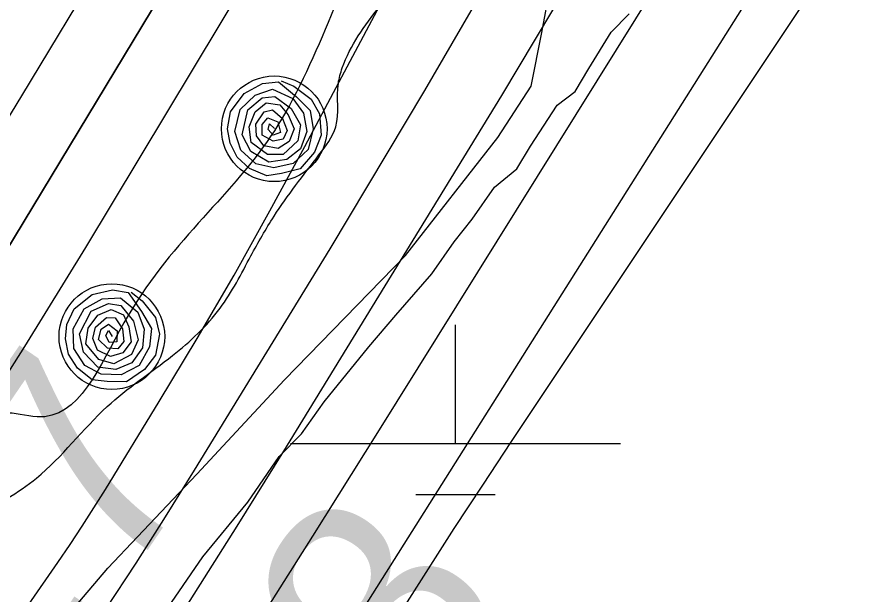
# Model space of a CAD drawing. Extents: x 3297735 to 3335592, y 670436 to 695807.
# Drawn here: x 3315145.7 to 3315406.7, y 683369.6 to 683544.6 of the extents above; entities that cross this region are included whole.
import ezdxf

# ---------------------------------------------------------------- set-up
doc = ezdxf.new("R2010")
doc.units = 0
for name, color, linetype in [('V-RIVR-EDGE', 7, 'Continuous'), ('V-RIVR-RANG', 7, 'Continuous'), ('V-RRAP-FSHR', 7, 'Continuous'), ('V-SITE-VEGE', 7, 'Continuous'), ('V-TOPO-DPTH', 7, 'Continuous'), ('V-TOPO-MAJR', 7, 'Continuous'), ('V-TOPO-MINR', 7, 'Continuous'), ('V-TOPO-WATR', 7, 'Continuous'), ('V-UTIL-LINE', 7, 'Continuous'), ('V-WETL-SWMP', 7, 'Continuous')]:
    doc.layers.add(name, color=color, linetype=linetype)

msp = doc.modelspace()

# ---------------------------------------------------------------- linework, layer by layer
at = {"layer": 'V-RIVR-EDGE'}
msp.add_spline([(3314332.49, 682283.88), (3314344.9, 682287.34), (3314358.11, 682294.67), (3314374.42, 682306.27), (3314394.23, 682317.08), (3314408.21, 682327.13), (3314425.7, 682339.88), (3314434.25, 682347.62), (3314443.2, 682360.39), (3314457.6, 682381.68), (3314472.41, 682411.9), (3314491.89, 682447.14), (3314503.96, 682468.44), (3314519.93, 682495.54), (3314540.57, 682530.4), (3314569.78, 682579.57), (3314586.92, 682612.5), (3314605.25, 682653.56), (3314623.97, 682696.17), (3314633.36, 682728.33), (3314641.57, 682755.46), (3314653.64, 682774.82), (3314666.86, 682788.36), (3314689.79, 682808.86), (3314699.9, 682821.24), (3314716.62, 682840.2), (3314742.69, 682874.26), (3314774.59, 682914.13), (3314793.27, 682940.45), (3314809.22, 682961.74), (3314829.46, 682991.55), (3314848.16, 683027.19), (3314871.52, 683064.75), (3314895.3, 683112.39), (3314930.72, 683167.75), (3314952.14, 683204.16), (3315057.23, 683357.85), (3315078.23, 683381.84), (3315092.99, 683392.28), (3315101.15, 683395.75), (3315113.56, 683398.05), (3315130.23, 683396.45), (3315136.44, 683396.05), (3315142.65, 683398.75), (3315151.58, 683404.93), (3315172.97, 683426.6), (3315192.78, 683442.06), (3315207.17, 683456.37), (3315216.51, 683472.25), (3315223.52, 683484.25), (3315237.14, 683502.83), (3315242.2, 683511.35), (3315243.01, 683524.54), (3315244.19, 683529.19), (3315255.48, 683547.77), (3315279.6, 683579.13), (3315294, 683598.87), (3315305.28, 683613.19), (3315309.97, 683627.14), (3315311.93, 683637.22), (3315317.77, 683644.96), (3315323.59, 683648.05), (3315323.6, 683652.31), (3315326.33, 683655.8), (3315330.61, 683660.83), (3315336.05, 683665.85), (3315339.95, 683675.54), (3315343.47, 683686.39), (3315346.59, 683695.69), (3315347.02, 683710.43), (3315347.43, 683722.45), (3315345.14, 683737.19), (3315345.17, 683749.99), (3315346.75, 683761.23), (3315349.48, 683764.32), (3315349.87, 683767.43), (3315354.17, 683779.05), (3315358.47, 683794.55), (3315362.36, 683800.36), (3315370.14, 683808.48), (3315374.42, 683815.84), (3315383.4, 683837.92), (3315387.32, 683854.98), (3315386.95, 683864.67), (3315385.03, 683871.27), (3315388.14, 683875.14), (3315392.8, 683876.29), (3315394.75, 683880.94), (3315403.32, 683896.43), (3315419.29, 683923.54), (3315433.69, 683947.55), (3315437.2, 683954.52), (3315436.83, 683961.11), (3315438, 683964.99), (3315450.86, 683988.61), (3315458.62, 683992.47), (3315462.51, 683995.17), (3315464.08, 684002.54), (3315468.77, 684016.49), (3315478.5, 684033.53), (3315498.34, 684056.75), (3315513.5, 684070.67), (3315521.28, 684082.29), (3315523.23, 684087.32), (3315534.89, 684097.76), (3315545.01, 684110.54), (3315557.06, 684124.08), (3315577.68, 684151.17), (3315590.51, 684164.33), (3315598.31, 684180.21), (3315604.16, 684192.6), (3315609.61, 684201.51), (3315623.63, 684224.74), (3315637.65, 684249.92), (3315651.66, 684270.43), (3315661.01, 684285.92), (3315665.69, 684296.38), (3315668.82, 684306.85), (3315671.54, 684310.72), (3315680.49, 684322.72), (3315685.93, 684326.58), (3315687.49, 684332.01), (3315687.51, 684337.44), (3315690.62, 684340.92), (3315706.17, 684356.78), (3315715.11, 684366.84), (3315728.72, 684382.71), (3315735.34, 684392), (3315740.79, 684400.13), (3315746.24, 684410.2), (3315754.02, 684419.87), (3315767.64, 684436.9), (3315797.18, 684465.14), (3315824.41, 684496.87), (3315835.68, 684508.87), (3315845.4, 684518.93), (3315855.91, 684533.25), (3315917.34, 684595.92), (3315957, 684638.09), (3315987.3, 684659.73), (3316015.28, 684684.48), (3316035.1, 684702.27), (3316044.05, 684713.5), (3316063.1, 684733.62), (3316100.42, 684768.43), (3316125.29, 684791.63), (3316138.51, 684803.62), (3316150.97, 684823.37), (3316159.55, 684843.13), (3316165.42, 684865.99), (3316173.99, 684881.48), (3316197.71, 684908.18), (3316229.61, 684945.33), (3316249.82, 684965.06), (3316275.47, 684987.88), (3316301.52, 685015.35), (3316311.24, 685022.31), (3316314.74, 685028.11), (3316324.84, 685037.01), (3316331.06, 685041.26), (3316337.27, 685045.12), (3316343.88, 685050.92), (3316349.72, 685059.83), (3316371.5, 685083.43), (3316388.59, 685096.18), (3316398.7, 685107.41), (3316416.19, 685122.87), (3316443.39, 685146.08), (3316453.89, 685155.74), (3316462.82, 685158.82), (3316468.64, 685163.46), (3316479.54, 685177.01), (3316494.69, 685189.77), (3316513.34, 685202.13), (3316536.65, 685221.08), (3316559.19, 685238.47), (3316587.17, 685262.45), (3316636.9, 685301.49), (3316712.28, 685357.54), (3316745.31, 685384.99), (3316768.23, 685402.39), (3316780.67, 685413.21), (3316806.33, 685440.68), (3316819.16, 685455.39), (3316844.44, 685481.7), (3316866.97, 685499.48), (3316882.51, 685511.08), (3316905.85, 685537.39), (3316931.9, 685564.08), (3316969.21, 685598.5), (3316985.92, 685613.59), (3317001.86, 685628.67), (3317017.8, 685644.53), (3317028.68, 685652.65), (3317037.23, 685661.16), (3317052.77, 685673.53), (3317075.3, 685687.82), (3317092.39, 685696.31), (3317103.26, 685703.27), (3317111.03, 685709.84), (3317130.87, 685733.84), (3317147.6, 685754.74), (3317177.16, 685789.18), (3317206.31, 685816.64), (3317272.79, 685885.12), (3317325.67, 685938.89), (3317356.77, 685972.16), (3317386.71, 686002.34), (3317409.64, 686022.45), (3317459.38, 686063.82), (3317493.18, 686088.94), (3317516.11, 686108.66), (3317520.01, 686116.02), (3317520.41, 686123), (3317527.04, 686135.78), (3317538.34, 686157.08), (3317553.89, 686174.89), (3317576.04, 686194.22), (3317585.76, 686203.89), (3317597.05, 686222.09), (3317609.5, 686237.57), (3317632.05, 686261.95), (3317642.16, 686270.84), (3317659.25, 686280.88), (3317668.58, 686290.17), (3317678.68, 686299.45), (3317692.67, 686308.33), (3317712.1, 686324.19), (3317733.86, 686344.3), (3317749.03, 686362.49), (3317772.75, 686387.25), (3317794.13, 686406.59), (3317815.49, 686421.66), (3317821.72, 686429.79), (3317831.45, 686444.5), (3317837.3, 686456.89), (3317843.89, 686458.43), (3317852.43, 686461.9), (3317865.64, 686468.46), (3317881.56, 686479.28), (3317892.45, 686489.33), (3317902.56, 686501.72), (3317906.85, 686510.63), (3317912.32, 686528.84), (3317916.61, 686539.69), (3317920.89, 686544.72), (3317931.77, 686551.67), (3317955.46, 686567.51), (3317973.73, 686582.98), (3317979.95, 686591.88), (3317987.35, 686602.72), (3318007.57, 686624.78), (3318020.39, 686634.83), (3318018.46, 686637.55), (3318030.91, 686653.42), (3318034.78, 686650.69), (3318039.45, 686656.89), (3318050.33, 686664.62), (3318082.55, 686680.82), (3318124.1, 686700.89), (3318142.75, 686715.97), (3318149.36, 686724.09), (3318148.6, 686727.59), (3318152.1, 686732.62), (3318161.82, 686744.62), (3318168.45, 686756.23), (3318174.67, 686766.3), (3318184.4, 686779.46), (3318196.08, 686795.33), (3318211.63, 686812.75), (3318220.97, 686823.97), (3318223.7, 686833.27), (3318227.6, 686840.63), (3318232.66, 686847.21), (3318235.79, 686857.67), (3318240.07, 686864.64), (3318252.91, 686883.22), (3318274.69, 686907.6), (3318298.01, 686928.49), (3318327.13, 686944.7), (3318349.26, 686951.63), (3318362.06, 686955.09), (3318370.22, 686961.27), (3318383.46, 686983.73), (3318391.25, 686996.51), (3318395.14, 686999.99), (3318401.73, 686999.97), (3318407.55, 687001.12), (3318412.6, 687003.82), (3318416.49, 687008.86), (3318422.71, 687016.98), (3318440.6, 687037.49), (3318448.75, 687040.19), (3318453.03, 687042.89), (3318455.76, 687051.42), (3318462.38, 687060.32), (3318484.92, 687082.76), (3318499.31, 687098.23), (3318510.59, 687111), (3318518.77, 687124.94), (3318525, 687134.62), (3318537.83, 687148.55), (3318566.2, 687172.14), (3318582.53, 687190.71), (3318592.64, 687203.1), (3318612.48, 687228.64), (3318628.44, 687251.87), (3318642.05, 687266.57), (3318646.35, 687279.75), (3318655.68, 687290.58), (3318665.01, 687298.71), (3318672.79, 687309.16), (3318676.7, 687321.17), (3318685.65, 687333.94), (3318691.49, 687344.4), (3318699.27, 687352.91), (3318716.37, 687367.22), (3318716.79, 687379.24), (3318717.6, 687392.04), (3318724.22, 687404.82), (3318732, 687415.66), (3318742.88, 687423.77), (3318760.35, 687430.71), (3318770.05, 687431.07), (3318780.9, 687428.33), (3318786.73, 687436.46), (3318804.23, 687454.26), (3318817.46, 687473.23), (3318829.91, 687487.55), (3318848.96, 687509.6), (3318869.19, 687534.37), (3318894.08, 687564.56), (3318929.49, 687611.78), (3318945.82, 687629.19), (3318962.93, 687646.99), (3318977.7, 687660.53), (3318993.65, 687679.88), (3319024.36, 687709.28), (3319059.37, 687753.01), (3319086.2, 687782.03), (3319108.76, 687809.51), (3319125.86, 687827.3), (3319135.21, 687842.41), (3319146.89, 687859.44), (3319161.67, 687877.63), (3319172.56, 687889.63), (3319185.79, 687908.6), (3319206.81, 687940.73), (3319238.34, 687987.58), (3319258.18, 688014.29), (3319282.31, 688048.74), (3319299.82, 688074.29), (3319310.71, 688085.9), (3319319.65, 688093.25), (3319326.26, 688101.37), (3319337.16, 688116.08), (3319351.92, 688127.68), (3319358.93, 688137.36), (3319372.55, 688156.33), (3319390.83, 688181.1), (3319409.12, 688207.04), (3319418.85, 688220.59), (3319428.57, 688231.03), (3319452.68, 688254.63), (3319466.67, 688269.33), (3319477.96, 688285.59), (3319487.29, 688294.49), (3319498.17, 688304.55), (3319498.19, 688312.3), (3319502.08, 688317.33), (3319523.48, 688343.65), (3319546.04, 688372.29), (3319572.1, 688405.58), (3319583.39, 688420.29), (3319604.77, 688443.12), (3319614.49, 688453.95), (3319630.05, 688470.2), (3319645.61, 688490.33), (3319664.28, 688513.94), (3319677.9, 688534.07), (3319689.59, 688553.04), (3319707.1, 688579.37), (3319721.91, 688607.25)], degree=3, dxfattribs=at)
at = {"layer": 'V-RRAP-FSHR'}
for points in [[(3315225.7, 683525.24), (3315229.54, 683523.63), (3315234.82, 683519.77), (3315237.31, 683515.24), (3315237.77, 683508.83), (3315235.74, 683503.71), (3315231.45, 683498.64), (3315225.81, 683497.21), (3315221.32, 683496.53), (3315216.09, 683498.75), (3315212.33, 683502.13), (3315210.22, 683506.35), (3315209.41, 683510.71), (3315210.34, 683515.85), (3315214.44, 683521.47), (3315220.06, 683524.47), (3315224.84, 683524.94), (3315230.29, 683520.47), (3315234.49, 683516.28), (3315235.4, 683510.77), (3315233.84, 683504.5), (3315229.31, 683500.26), (3315223.44, 683498.88), (3315217.98, 683500.1), (3315213.43, 683504.27), (3315211.64, 683509.95), (3315213.27, 683516.64), (3315217.77, 683520.96), (3315223.06, 683522.75), (3315229.19, 683519.97), (3315232.41, 683515.47), (3315233.47, 683509.89), (3315231.54, 683504.71), (3315227.36, 683501.47), (3315221.9, 683500.67), (3315216.5, 683503.88), (3315213.88, 683508.93), (3315215.54, 683516.51), (3315219.95, 683520.09), (3315223.74, 683520.53), (3315228.7, 683516.95), (3315231.53, 683511.93), (3315230.75, 683507.11), (3315226.32, 683502.95), (3315221.59, 683502.97), (3315216.57, 683506.58), (3315215.97, 683511.36), (3315217.83, 683515.86), (3315221.17, 683518.59), (3315225.26, 683518.04), (3315227.81, 683514.98), (3315229.66, 683510.76), (3315228.06, 683506.92), (3315224.76, 683504.81), (3315220.46, 683505.6), (3315218.17, 683508.67), (3315218, 683512.2), (3315220.5, 683515.86), (3315223.08, 683516.49), (3315226.1, 683513.86), (3315227.47, 683510.26), (3315226.27, 683507.66), (3315223.22, 683506.99), (3315219.92, 683508.79), (3315219.89, 683512.06), (3315221.64, 683514.07), (3315224.69, 683512.85), (3315225.49, 683509.67), (3315223.27, 683508.85), (3315221.76, 683510.56), (3315222.11, 683512.22), (3315223.64, 683510.82)], [(3315180.25, 683461.22), (3315183.53, 683458.67), (3315187.61, 683453.55), (3315188.81, 683448.53), (3315187.58, 683442.22), (3315184.26, 683437.81), (3315178.79, 683434.05), (3315172.98, 683434.16), (3315168.46, 683434.68), (3315164, 683438.2), (3315161.27, 683442.45), (3315160.34, 683447.08), (3315160.71, 683451.5), (3315162.96, 683456.21), (3315168.4, 683460.56), (3315174.6, 683461.97), (3315179.34, 683461.16), (3315183.42, 683455.42), (3315186.38, 683450.27), (3315185.79, 683444.72), (3315182.64, 683439.07), (3315177.16, 683436.18), (3315171.13, 683436.4), (3315166.19, 683439.01), (3315162.89, 683444.22), (3315162.66, 683450.18), (3315165.99, 683456.21), (3315171.47, 683459.19), (3315177.05, 683459.52), (3315182.23, 683455.22), (3315184.15, 683450.04), (3315183.7, 683444.37), (3315180.48, 683439.88), (3315175.59, 683437.86), (3315170.12, 683438.53), (3315165.75, 683443.05), (3315164.55, 683448.6), (3315168.15, 683455.48), (3315173.35, 683457.78), (3315177.12, 683457.2), (3315180.96, 683452.44), (3315182.37, 683446.85), (3315180.35, 683442.4), (3315174.98, 683439.56), (3315170.42, 683440.83), (3315166.53, 683445.63), (3315167.21, 683450.4), (3315170.18, 683454.25), (3315174.13, 683456.01), (3315177.93, 683454.39), (3315179.58, 683450.77), (3315180.26, 683446.21), (3315177.7, 683442.93), (3315173.96, 683441.77), (3315170.02, 683443.66), (3315168.62, 683447.22), (3315169.39, 683450.67), (3315172.76, 683453.55), (3315175.42, 683453.48), (3315177.63, 683450.14), (3315178.01, 683446.31), (3315176.17, 683444.11), (3315173.05, 683444.28), (3315170.35, 683446.88), (3315171.17, 683450.04), (3315173.39, 683451.52), (3315176.02, 683449.54), (3315175.94, 683446.26), (3315173.59, 683446.06), (3315172.58, 683448.1), (3315173.36, 683449.61), (3315174.47, 683447.86)]]:
    msp.add_lwpolyline(points, dxfattribs=at)
for centre in [(3315223.58, 683510.75), (3315174.39, 683447.8)]:
    msp.add_circle(centre, 16, dxfattribs=at)
at = {"layer": 'V-SITE-VEGE'}
msp.add_lwpolyline([(3315192.49, 683367.25), (3315201.99, 683381.06), (3315215.58, 683397.66), (3315225.08, 683411.47), (3315231.88, 683418.39), (3315238.67, 683428.06), (3315252.26, 683444.66), (3315260.42, 683454.34), (3315271.31, 683466.79), (3315278.09, 683476.46), (3315283.53, 683483.38), (3315290.31, 683493.05), (3315297.13, 683498.59), (3315301.2, 683505.5), (3315309.33, 683517.92), (3315314.79, 683522.09), (3315318.85, 683528.99), (3315325.62, 683540.04), (3315331.07, 683545.58)], dxfattribs=at)
at = {"layer": 'V-TOPO-DPTH'}
for points in [[(3315549.87, 684136.04), (3315529.27, 684107.01), (3315509.62, 684077.34), (3315490.6, 684047.22), (3315366.31, 683843.12), (3315324.05, 683773.65), (3315281.83, 683704.16), (3315239.66, 683634.64), (3315197.54, 683565.09), (3315139.22, 683468.72), (3315126.07, 683447.48), (3315112.64, 683426.42), (3315098.79, 683405.64), (3315084.66, 683385.03), (3314951.92, 683195.56), (3314910.18, 683135.47), (3314868.78, 683075.14), (3314827.89, 683014.48)], [(3315549.87, 684136.04), (3315529.27, 684107.01), (3315509.62, 684077.34), (3315490.6, 684047.22), (3315366.31, 683843.12), (3315324.05, 683773.65), (3315281.83, 683704.16), (3315239.66, 683634.64), (3315197.54, 683565.09), (3315139.22, 683468.72), (3315126.07, 683447.48), (3315112.64, 683426.42), (3315098.79, 683405.64), (3315084.66, 683385.03), (3314951.92, 683195.56), (3314910.18, 683135.47), (3314868.78, 683075.14), (3314827.89, 683014.48)], [(3314795.53, 682853.47), (3315065.64, 683245.92), (3315082.24, 683270), (3315098.86, 683294.08), (3315115.5, 683318.13), (3315132.17, 683342.17), (3315157.98, 683379.37), (3315161.71, 683384.83), (3315165.37, 683390.34), (3315168.93, 683395.91), (3315172.44, 683401.52), (3315188.76, 683428.18), (3315200.19, 683447.25), (3315211.4, 683466.45), (3315222.25, 683485.86), (3315232.87, 683505.4), (3315243.28, 683524.99), (3315258.93, 683554.42), (3315274.59, 683583.84), (3315290.26, 683613.26), (3315305.95, 683642.67), (3315384.92, 683790.64), (3315412.45, 683840.66)]]:
    msp.add_lwpolyline(points, dxfattribs=at)
at = {"layer": 'V-TOPO-MAJR'}
msp.add_lwpolyline([(3314986.98, 682999.01), (3315025.51, 683060.17), (3315064.42, 683121.1), (3315175.6, 683293.55), (3315195.61, 683324.74), (3315215.53, 683355.99), (3315235.3, 683387.33), (3315254.97, 683418.73), (3315423.55, 683689.1), (3315459.04, 683746.17), (3315494.45, 683803.29), (3315529.72, 683860.5), (3315564.9, 683917.76), (3315614.33, 683998.42), (3315624.93, 684015.26), (3315635.79, 684031.92), (3315647.05, 684048.32), (3315658.56, 684064.54), (3315839.02, 684312.38), (3315879.83, 684367.15), (3315921.43, 684421.3)], dxfattribs=at)
at = {"layer": 'V-TOPO-MINR'}
for points in [[(3314944.57, 682989.9), (3315168.85, 683323.34), (3315183.58, 683345.56), (3315198.13, 683367.89), (3315212.39, 683390.41), (3315226.46, 683413.05), (3315292.51, 683520.84), (3315338.63, 683597.94), (3315383.63, 683675.68), (3315426.95, 683754.35), (3315469.16, 683833.66), (3315583.24, 684053.67), (3315586.24, 684059.2), (3315589.38, 684064.65), (3315592.72, 684069.98), (3315596.19, 684075.23), (3315599.85, 684080.36), (3315603.61, 684085.4), (3315607.53, 684090.32), (3315611.56, 684095.16), (3316061.45, 684618.34)], [(3314831.86, 682991.8), (3315089.6, 683356.88), (3315109.58, 683385.86), (3315129.13, 683415.12), (3315148.04, 683444.8), (3315166.51, 683474.77), (3315272.78, 683651.47), (3315317.82, 683725.68), (3315363.25, 683799.65), (3315409.29, 683873.26), (3315455.71, 683946.61), (3315524.95, 684055.04), (3315537.31, 684073.82), (3315550.02, 684092.35), (3315563.25, 684110.52), (3315576.82, 684128.45), (3315872.17, 684507.4), (3315896.51, 684538.15), (3315921.17, 684568.66)], [(3315779.89, 684152.14), (3315765.63, 684126.09), (3315750.8, 684100.39), (3315735.1, 684075.2), (3315718.83, 684050.36), (3315717.85, 684048.91), (3315700.69, 684023.59), (3315683.57, 683998.23), (3315666.52, 683972.82), (3315649.52, 683947.39), (3315295.35, 683416), (3315286.66, 683402.84), (3315278.03, 683389.63)], [(3314716.8, 682871.79), (3314875.81, 683113.99), (3314911.85, 683168.41), (3314948.17, 683222.63), (3314984.92, 683276.57), (3315021.96, 683330.32), (3315079.61, 683413.27), (3315087.93, 683425.47), (3315096.09, 683437.76), (3315104.03, 683450.21), (3315111.81, 683462.75), (3315147.07, 683520.75), (3315172.22, 683562.45), (3315197.16, 683604.28), (3315221.79, 683646.29), (3315246.21, 683688.43), (3315413.96, 683980.35)], [(3315278.03, 683389.63), (3315269.52, 683376.35), (3315261.08, 683363.02), (3315252.74, 683349.63), (3315244.48, 683336.19), (3315236.31, 683322.7), (3315228.21, 683309.16), (3315187.43, 683240.45), (3315185.42, 683239.53), (3315183.91, 683239.5), (3315183.13, 683240.8), (3315182.86, 683242.99), (3315222.17, 683318.5), (3315224.31, 683322.51), (3315226.5, 683326.49), (3315228.78, 683330.42), (3315231.12, 683334.32), (3315235.07, 683340.77), (3315235.47, 683341.42), (3315236.68, 683343.36), (3315607.36, 683930.6)], [(3314795.53, 682853.47), (3315065.64, 683245.92), (3315082.24, 683270), (3315098.86, 683294.08), (3315115.5, 683318.13), (3315132.17, 683342.17), (3315157.98, 683379.37), (3315161.71, 683384.83), (3315165.37, 683390.34), (3315168.93, 683395.91), (3315172.44, 683401.52), (3315188.76, 683428.18), (3315200.19, 683447.25), (3315211.4, 683466.45), (3315222.25, 683485.86), (3315232.87, 683505.4), (3315243.28, 683524.99), (3315258.93, 683554.42), (3315274.59, 683583.84), (3315290.26, 683613.26), (3315305.95, 683642.67), (3315384.92, 683790.64), (3315412.45, 683840.66)], [(3314918.01, 682991.45), (3314961.83, 683056.16), (3315005.72, 683120.82), (3315049.72, 683185.4), (3315093.8, 683249.93), (3315163.27, 683351.45), (3315172.56, 683365.25), (3315181.71, 683379.14), (3315190.65, 683393.17), (3315199.44, 683407.29), (3315240.49, 683474.34), (3315269.2, 683522.34), (3315297.25, 683570.71), (3315324.28, 683619.66), (3315350.66, 683668.98), (3315404.26, 683771.78), (3315422.49, 683806.71)]]:
    msp.add_lwpolyline(points, dxfattribs=at)
at = {"layer": 'V-TOPO-WATR'}
msp.add_lwpolyline([(3314827.89, 683014.48), (3314868.78, 683075.14), (3314910.18, 683135.47), (3314951.92, 683195.56), (3315084.66, 683385.03), (3315098.79, 683405.64), (3315112.64, 683426.42), (3315126.07, 683447.48), (3315139.22, 683468.72), (3315197.54, 683565.09), (3315239.66, 683634.64), (3315281.83, 683704.16), (3315324.05, 683773.65), (3315366.31, 683843.12), (3315490.6, 684047.22), (3315509.62, 684077.34), (3315529.27, 684107.01), (3315549.87, 684136.04)], dxfattribs=at)
at = {"layer": 'V-UTIL-LINE'}
msp.add_spline([(3315313.1, 683659.44), (3315294.81, 683645.89), (3315280.39, 683622.61), (3315253.99, 683575.47), (3315222.4, 683508.32), (3315178.02, 683451.95), (3315151.72, 683423.47), (3315141.9, 683424.56), (3315131.28, 683403.3), (3315091.71, 683334.22), (3315067.65, 683327.19), (3315051.39, 683313.71), (3315041.42, 683286.06), (3315021.94, 683244.03), (3314999.67, 683193.5), (3314965.54, 683145.47), (3314933.98, 683105.8), (3314923.58, 683099.15), (3314900.85, 683072.56), (3314869.89, 683023.21), (3314817.81, 682941.77), (3314747.17, 682809.99), (3314693.88, 682712.16), (3314666, 682655.84), (3314619.73, 682561.99), (3314565.48, 682464.75), (3314548.12, 682421.66)], degree=3, dxfattribs=at)
at = {"layer": 'V-WETL-SWMP'}
for p, q in [((3315278.5, 683415.39), (3315278.5, 683451.39)), ((3315228.5, 683415.39), (3315328.49, 683415.39)), ((3315266.49, 683399.96), (3315290.49, 683399.96))]:
    msp.add_line(p, q, dxfattribs=at)
msp.add_lwpolyline([(3315149.96, 683350.24), (3315173.14, 683377.62), (3315200.09, 683406.17), (3315226.66, 683434.71), (3315263.35, 683472.4), (3315291.37, 683508.13), (3315301.44, 683523.7), (3315304.7, 683539.97), (3315307.23, 683553.58), (3315330.99, 683601.74), (3315347.66, 683639.64), (3315366.98, 683677.94), (3315387.07, 683713.23), (3315397.47, 683733.71)], dxfattribs=at)

# ---------------------------------------------------------------- texts
at = {"layer": 'V-RIVR-RANG'}
for s, rotation, p in [('8.7', 55.7427, (3315134.19, 683308.21)), ('32.3', 55.4583, (3315197.42, 683224.44))]:
    msp.add_text(s, height=67, rotation=rotation, dxfattribs=at).set_placement(p)

doc.saveas('drawing.dxf')
